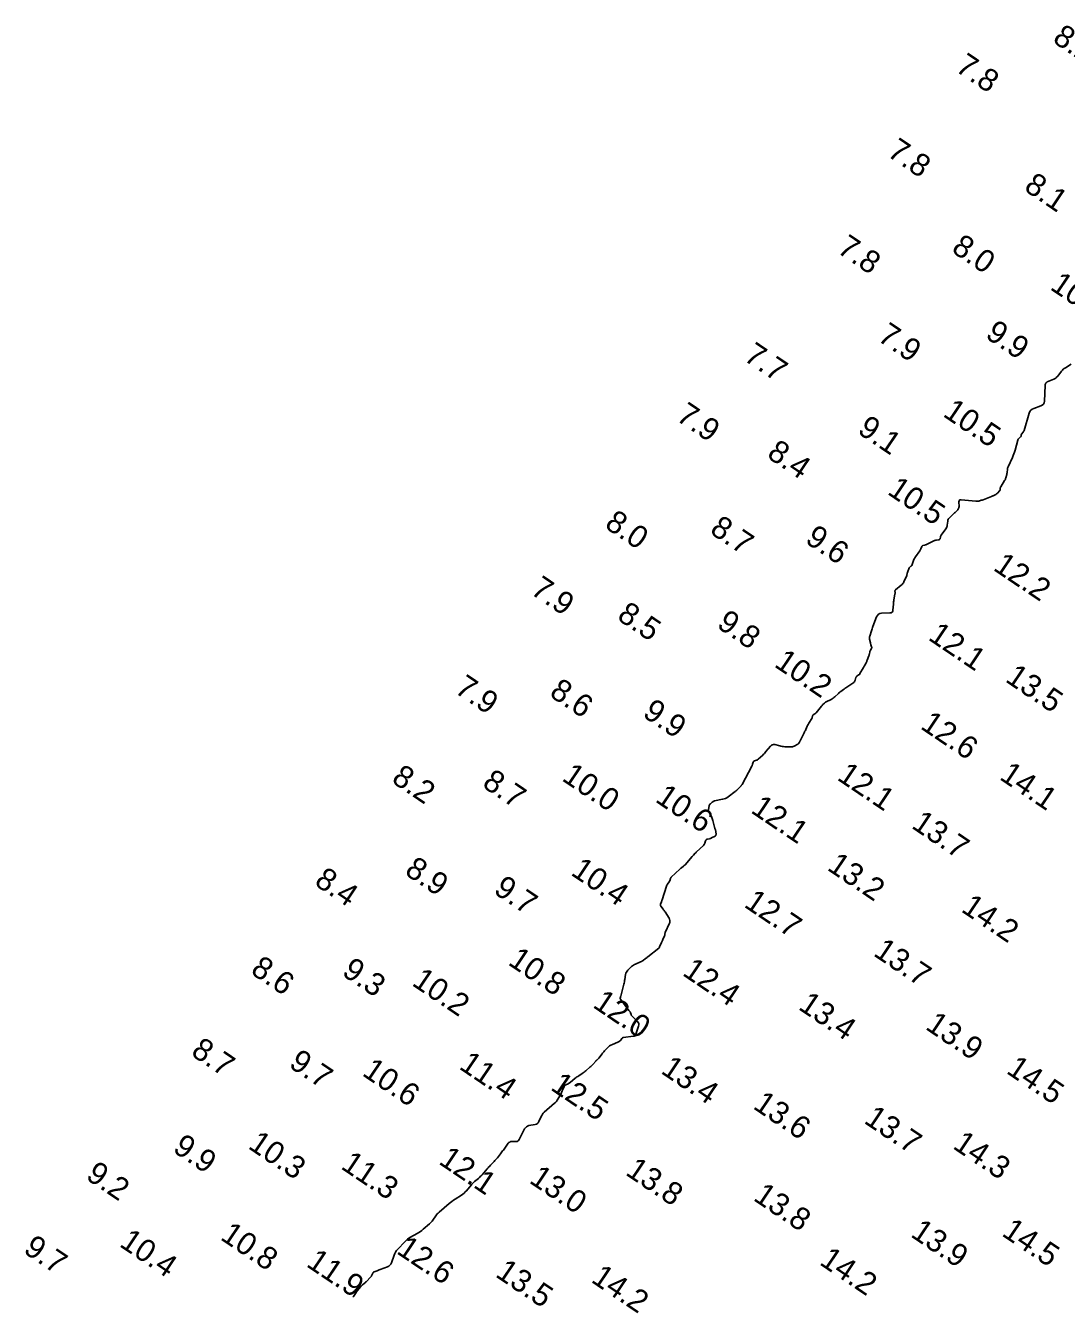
# Model space of a CAD drawing. Extents: x 815352 to 820877, y 582403 to 597439.
# Drawn here: x 817202.5 to 817433.7, y 585234.6 to 585516.9 of the extents above; entities that cross this region are included whole.
import ezdxf

# ---------------------------------------------------------------- set-up
doc = ezdxf.new("R2010")
doc.units = 0
doc.layers.add('V-CONT-EL12', color=7, linetype='Continuous')
doc.layers.add('V-TOPO-SOUN', color=7, linetype='Continuous')

msp = doc.modelspace()

# ---------------------------------------------------------------- linework, layer by layer
at = {"layer": 'V-CONT-EL12'}
msp.add_lwpolyline([(817275.21, 585234.49), (817275.33, 585234.65), (817275.79, 585235.3), (817275.91, 585235.47), (817276.03, 585235.63), (817276.15, 585235.78), (817276.27, 585235.94), (817276.98, 585236.82), (817277.07, 585236.92), (817277.16, 585237.01), (817277.25, 585237.1), (817277.35, 585237.19), (817277.75, 585237.53), (817277.85, 585237.61), (817277.95, 585237.7), (817278.05, 585237.79), (817278.14, 585237.88), (817279.18, 585238.95), (817279.26, 585239.04), (817279.33, 585239.13), (817279.38, 585239.23), (817279.43, 585239.34), (817279.61, 585239.77), (817279.66, 585239.87), (817279.73, 585239.96), (817279.81, 585240.02), (817279.92, 585240.07), (817280.63, 585240.35), (817280.78, 585240.41), (817280.93, 585240.47), (817281.09, 585240.52), (817281.24, 585240.58), (817282.88, 585241.22), (817283.18, 585241.37), (817283.43, 585241.57), (817283.62, 585241.82), (817283.77, 585242.12), (817284.36, 585243.76), (817284.52, 585244.13), (817284.71, 585244.48), (817284.93, 585244.81), (817285.19, 585245.11), (817286.73, 585246.76), (817287.02, 585247.05), (817287.34, 585247.32), (817287.67, 585247.56), (817288.03, 585247.78), (817289.51, 585248.61), (817289.86, 585248.82), (817290.2, 585249.04), (817290.52, 585249.28), (817290.83, 585249.54), (817292.24, 585250.77), (817292.44, 585250.96), (817292.63, 585251.16), (817292.81, 585251.37), (817292.98, 585251.6), (817293.61, 585252.52), (817293.78, 585252.74), (817293.96, 585252.96), (817294.15, 585253.16), (817294.36, 585253.34), (817296.59, 585255.24), (817296.9, 585255.5), (817297.23, 585255.75), (817297.56, 585255.99), (817297.9, 585256.21), (817299.36, 585257.15), (817299.65, 585257.35), (817299.93, 585257.58), (817300.19, 585257.83), (817300.43, 585258.1), (817301.46, 585259.36), (817301.65, 585259.57), (817301.84, 585259.77), (817302.04, 585259.96), (817302.25, 585260.15), (817303.11, 585260.86), (817303.32, 585261.05), (817303.52, 585261.24), (817303.72, 585261.44), (817303.9, 585261.64), (817305.04, 585262.97), (817305.23, 585263.18), (817305.42, 585263.39), (817305.61, 585263.59), (817305.8, 585263.8), (817306.59, 585264.61), (817306.78, 585264.81), (817306.96, 585265.01), (817307.14, 585265.22), (817307.31, 585265.43), (817307.98, 585266.29), (817308.15, 585266.5), (817308.31, 585266.72), (817308.47, 585266.94), (817308.64, 585267.15), (817309.72, 585268.64), (817309.88, 585268.81), (817310.06, 585268.93), (817310.26, 585269.01), (817310.49, 585269.03), (817311.46, 585269.04), (817311.68, 585269.07), (817311.87, 585269.15), (817312.03, 585269.29), (817312.16, 585269.48), (817313.35, 585271.84), (817313.52, 585272.11), (817313.74, 585272.32), (817314, 585272.47), (817314.31, 585272.56), (817315.7, 585272.81), (817315.98, 585272.89), (817316.21, 585273.03), (817316.4, 585273.22), (817316.54, 585273.47), (817317.02, 585274.58), (817317.15, 585274.84), (817317.31, 585275.09), (817317.5, 585275.32), (817317.72, 585275.53), (817320.01, 585277.52), (817320.23, 585277.73), (817320.43, 585277.95), (817320.6, 585278.2), (817320.76, 585278.46), (817321.44, 585279.74), (817321.53, 585279.91), (817321.61, 585280.08), (817321.7, 585280.26), (817321.78, 585280.43), (817322.15, 585281.25), (817322.22, 585281.37), (817322.3, 585281.47), (817322.4, 585281.55), (817322.51, 585281.62), (817323.01, 585281.85), (817323.13, 585281.91), (817323.25, 585281.98), (817323.36, 585282.06), (817323.47, 585282.14), (817324.62, 585283.08), (817324.8, 585283.23), (817324.99, 585283.37), (817325.18, 585283.51), (817325.38, 585283.64), (817326.17, 585284.16), (817326.36, 585284.29), (817326.55, 585284.43), (817326.74, 585284.57), (817326.92, 585284.72), (817327.92, 585285.6), (817328.06, 585285.73), (817328.21, 585285.86), (817328.34, 585286), (817328.48, 585286.15), (817329.16, 585286.91), (817329.21, 585286.96), (817329.27, 585287.02), (817329.32, 585287.07), (817329.38, 585287.12), (817329.62, 585287.32), (817329.68, 585287.37), (817329.73, 585287.42), (817329.79, 585287.48), (817329.83, 585287.54), (817330.55, 585288.48), (817330.69, 585288.65), (817330.83, 585288.82), (817330.98, 585288.99), (817331.13, 585289.15), (817332.17, 585290.2), (817332.24, 585290.27), (817332.33, 585290.33), (817332.41, 585290.39), (817332.5, 585290.43), (817332.88, 585290.6), (817332.98, 585290.64), (817333.07, 585290.69), (817333.17, 585290.73), (817333.26, 585290.77), (817334.35, 585291.27), (817334.45, 585291.32), (817334.55, 585291.39), (817334.63, 585291.47), (817334.7, 585291.55), (817334.97, 585291.93), (817335.04, 585292.02), (817335.13, 585292.08), (817335.23, 585292.13), (817335.34, 585292.15), (817337.5, 585292.43), (817337.71, 585292.46), (817337.92, 585292.5), (817338.13, 585292.56), (817338.34, 585292.63), (817338.17, 585292.59), (817338.07, 585292.62), (817338.03, 585292.72), (817338.07, 585292.89), (817338.67, 585294.67), (817338.73, 585294.97), (817338.71, 585295.24), (817338.6, 585295.49), (817338.42, 585295.73), (817337.16, 585296.96), (817337.1, 585297.02), (817337.05, 585297.09), (817337.02, 585297.17), (817336.99, 585297.25), (817336.89, 585297.65), (817336.87, 585297.7), (817336.85, 585297.75), (817336.82, 585297.79), (817336.79, 585297.84), (817336.64, 585298), (817336.61, 585298.04), (817336.57, 585298.08), (817336.54, 585298.12), (817336.51, 585298.17), (817334.62, 585300.69), (817334.59, 585300.73), (817334.58, 585300.78), (817334.57, 585300.84), (817334.58, 585300.89), (817334.65, 585301.11), (817334.66, 585301.17), (817334.68, 585301.23), (817334.69, 585301.28), (817334.71, 585301.34), (817335.38, 585303.96), (817335.45, 585304.23), (817335.51, 585304.5), (817335.56, 585304.77), (817335.61, 585305.05), (817335.79, 585306.15), (817335.86, 585306.41), (817335.96, 585306.66), (817336.1, 585306.88), (817336.28, 585307.08), (817337.1, 585307.88), (817337.3, 585308.05), (817337.51, 585308.2), (817337.73, 585308.33), (817337.96, 585308.44), (817339.12, 585308.91), (817339.27, 585308.98), (817339.41, 585309.06), (817339.55, 585309.15), (817339.69, 585309.24), (817340.21, 585309.65), (817340.35, 585309.75), (817340.48, 585309.85), (817340.61, 585309.95), (817340.74, 585310.06), (817343.19, 585312), (817343.21, 585312.02), (817343.23, 585312.04), (817343.24, 585312.06), (817343.26, 585312.09), (817343.3, 585312.2), (817343.31, 585312.22), (817343.32, 585312.25), (817343.33, 585312.27), (817343.34, 585312.3), (817343.75, 585313.22), (817343.82, 585313.38), (817343.9, 585313.54), (817343.97, 585313.71), (817344.04, 585313.87), (817344.42, 585314.71), (817344.45, 585314.77), (817344.47, 585314.83), (817344.48, 585314.9), (817344.5, 585314.96), (817344.53, 585315.22), (817344.54, 585315.29), (817344.56, 585315.35), (817344.58, 585315.42), (817344.6, 585315.48), (817345.54, 585317.53), (817345.56, 585317.58), (817345.58, 585317.63), (817345.59, 585317.67), (817345.59, 585317.72), (817345.61, 585317.92), (817345.61, 585317.98), (817345.61, 585318.03), (817345.6, 585318.07), (817345.6, 585318.12), (817345.56, 585318.39), (817345.54, 585318.44), (817345.53, 585318.5), (817345.5, 585318.56), (817345.47, 585318.61), (817344.55, 585320.04), (817344.45, 585320.19), (817344.35, 585320.34), (817344.24, 585320.49), (817344.13, 585320.64), (817343.62, 585321.31), (817343.56, 585321.41), (817343.53, 585321.52), (817343.53, 585321.63), (817343.55, 585321.75), (817343.73, 585322.24), (817343.77, 585322.36), (817343.81, 585322.48), (817343.86, 585322.6), (817343.89, 585322.72), (817344.84, 585325.74), (817344.88, 585325.86), (817344.94, 585325.97), (817345, 585326.08), (817345.07, 585326.18), (817345.5, 585326.75), (817345.51, 585326.77), (817345.52, 585326.78), (817345.53, 585326.8), (817345.53, 585326.82), (817345.56, 585326.89), (817345.56, 585326.9), (817345.57, 585326.92), (817345.58, 585326.94), (817345.58, 585326.96), (817345.75, 585327.44), (817345.78, 585327.53), (817345.83, 585327.61), (817345.88, 585327.68), (817345.94, 585327.75), (817347.8, 585329.52), (817347.89, 585329.6), (817347.99, 585329.69), (817348.09, 585329.77), (817348.2, 585329.85), (817348.62, 585330.16), (817348.73, 585330.24), (817348.83, 585330.33), (817348.92, 585330.42), (817349.01, 585330.52), (817350.55, 585332.31), (817350.63, 585332.4), (817350.71, 585332.49), (817350.78, 585332.57), (817350.86, 585332.66), (817351.19, 585333.02), (817351.27, 585333.1), (817351.35, 585333.19), (817351.43, 585333.27), (817351.52, 585333.35), (817353.1, 585334.82), (817353.19, 585334.92), (817353.27, 585335.03), (817353.34, 585335.15), (817353.38, 585335.28), (817353.55, 585335.83), (817353.59, 585335.95), (817353.67, 585336.04), (817353.76, 585336.11), (817353.88, 585336.16), (817354.39, 585336.29), (817354.52, 585336.33), (817354.65, 585336.37), (817354.77, 585336.42), (817354.89, 585336.48), (817355.65, 585336.87), (817355.75, 585336.94), (817355.82, 585337.03), (817355.86, 585337.14), (817355.87, 585337.26), (817355.82, 585337.89), (817355.81, 585337.98), (817355.8, 585338.06), (817355.78, 585338.15), (817355.75, 585338.23), (817355.63, 585338.56), (817355.6, 585338.64), (817355.58, 585338.72), (817355.55, 585338.8), (817355.53, 585338.89), (817355.18, 585340.34), (817355.11, 585340.56), (817355.04, 585340.78), (817354.95, 585340.99), (817354.84, 585341.19), (817354.34, 585342.09), (817354.27, 585342.25), (817354.22, 585342.42), (817354.21, 585342.59), (817354.22, 585342.77), (817354.35, 585343.56), (817354.38, 585343.7), (817354.44, 585343.82), (817354.51, 585343.93), (817354.61, 585344.04), (817355.03, 585344.42), (817355.14, 585344.51), (817355.26, 585344.58), (817355.39, 585344.63), (817355.53, 585344.67), (817357.32, 585345.04), (817357.65, 585345.12), (817357.96, 585345.24), (817358.26, 585345.39), (817358.54, 585345.58), (817360.13, 585346.76), (817360.16, 585346.78), (817360.18, 585346.8), (817360.2, 585346.82), (817360.23, 585346.84), (817360.35, 585346.97), (817360.36, 585346.97), (817360.36, 585346.98), (817360.37, 585346.98), (817360.38, 585346.98), (817360.41, 585346.99), (817360.41, 585346.99), (817360.42, 585347), (817360.43, 585347), (817360.43, 585347), (817361.42, 585348.06), (817361.44, 585348.08), (817361.47, 585348.1), (817361.49, 585348.13), (817361.51, 585348.15), (817361.59, 585348.24), (817361.61, 585348.27), (817361.63, 585348.29), (817361.65, 585348.32), (817361.66, 585348.34), (817363.83, 585352.41), (817363.88, 585352.51), (817363.92, 585352.62), (817363.96, 585352.72), (817363.99, 585352.83), (817364.11, 585353.27), (817364.14, 585353.37), (817364.2, 585353.45), (817364.28, 585353.52), (817364.38, 585353.56), (817364.84, 585353.72), (817364.95, 585353.77), (817365.05, 585353.82), (817365.15, 585353.89), (817365.24, 585353.97), (817366.24, 585354.88), (817366.43, 585355.06), (817366.62, 585355.25), (817366.79, 585355.45), (817366.97, 585355.65), (817367.99, 585356.88), (817368.19, 585357.06), (817368.41, 585357.17), (817368.65, 585357.21), (817368.91, 585357.18), (817370.01, 585356.89), (817370.29, 585356.82), (817370.57, 585356.77), (817370.85, 585356.74), (817371.14, 585356.73), (817372.48, 585356.69), (817372.67, 585356.7), (817372.85, 585356.73), (817373.02, 585356.78), (817373.19, 585356.86), (817374.04, 585357.31), (817374.1, 585357.35), (817374.16, 585357.4), (817374.21, 585357.45), (817374.25, 585357.51), (817374.39, 585357.77), (817374.43, 585357.84), (817374.47, 585357.9), (817374.5, 585357.97), (817374.54, 585358.03), (817375.45, 585359.82), (817375.54, 585360), (817375.63, 585360.18), (817375.71, 585360.36), (817375.8, 585360.54), (817376.13, 585361.28), (817376.21, 585361.46), (817376.31, 585361.64), (817376.41, 585361.81), (817376.51, 585361.98), (817377.14, 585362.96), (817377.17, 585363.02), (817377.2, 585363.09), (817377.23, 585363.16), (817377.25, 585363.24), (817377.3, 585363.55), (817377.32, 585363.62), (817377.36, 585363.68), (817377.4, 585363.74), (817377.46, 585363.78), (817377.81, 585364.01), (817377.89, 585364.07), (817377.96, 585364.13), (817378.03, 585364.2), (817378.1, 585364.27), (817379.29, 585365.73), (817379.36, 585365.82), (817379.44, 585365.91), (817379.52, 585365.99), (817379.6, 585366.08), (817379.93, 585366.41), (817380.01, 585366.49), (817380.11, 585366.56), (817380.2, 585366.63), (817380.3, 585366.68), (817381.46, 585367.23), (817381.67, 585367.35), (817381.88, 585367.48), (817382.07, 585367.62), (817382.25, 585367.78), (817383.05, 585368.56), (817383.18, 585368.68), (817383.31, 585368.79), (817383.45, 585368.9), (817383.59, 585369), (817384.16, 585369.4), (817384.3, 585369.5), (817384.44, 585369.6), (817384.59, 585369.7), (817384.73, 585369.8), (817386.48, 585371.02), (817386.58, 585371.11), (817386.67, 585371.22), (817386.73, 585371.33), (817386.78, 585371.47), (817386.92, 585372.09), (817386.96, 585372.19), (817387.01, 585372.28), (817387.08, 585372.35), (817387.16, 585372.42), (817387.54, 585372.66), (817387.63, 585372.72), (817387.71, 585372.79), (817387.78, 585372.88), (817387.84, 585372.97), (817388.61, 585374.31), (817388.68, 585374.45), (817388.76, 585374.58), (817388.83, 585374.71), (817388.9, 585374.85), (817389.2, 585375.39), (817389.27, 585375.52), (817389.33, 585375.66), (817389.4, 585375.8), (817389.45, 585375.94), (817389.81, 585376.88), (817389.85, 585376.98), (817389.89, 585377.09), (817389.91, 585377.2), (817389.94, 585377.32), (817390.02, 585377.79), (817390.05, 585377.89), (817390.08, 585377.99), (817390.12, 585378.08), (817390.16, 585378.17), (817390.37, 585378.53), (817390.42, 585378.62), (817390.44, 585378.71), (817390.44, 585378.8), (817390.42, 585378.9), (817390.28, 585379.36), (817390.24, 585379.47), (817390.21, 585379.58), (817390.19, 585379.69), (817390.16, 585379.8), (817389.98, 585380.61), (817389.96, 585380.79), (817389.95, 585380.96), (817389.97, 585381.13), (817390.01, 585381.3), (817390.37, 585382.45), (817390.45, 585382.7), (817390.53, 585382.94), (817390.62, 585383.18), (817390.71, 585383.43), (817391.53, 585385.54), (817391.71, 585385.88), (817391.96, 585386.13), (817392.27, 585386.28), (817392.65, 585386.35), (817394.51, 585386.43), (817394.78, 585386.48), (817394.98, 585386.6), (817395.11, 585386.8), (817395.16, 585387.06), (817395.27, 585388.39), (817395.29, 585388.63), (817395.32, 585388.87), (817395.35, 585389.11), (817395.39, 585389.34), (817395.61, 585390.59), (817395.62, 585390.68), (817395.63, 585390.77), (817395.63, 585390.86), (817395.63, 585390.95), (817395.62, 585391.31), (817395.63, 585391.39), (817395.65, 585391.47), (817395.7, 585391.54), (817395.76, 585391.6), (817397.01, 585392.6), (817397.19, 585392.77), (817397.35, 585392.95), (817397.49, 585393.15), (817397.61, 585393.36), (817398.2, 585394.57), (817398.23, 585394.64), (817398.25, 585394.71), (817398.27, 585394.78), (817398.28, 585394.86), (817398.32, 585395.16), (817398.33, 585395.23), (817398.34, 585395.3), (817398.36, 585395.38), (817398.39, 585395.45), (817398.78, 585396.43), (817398.81, 585396.5), (817398.85, 585396.55), (817398.89, 585396.6), (817398.94, 585396.64), (817399.17, 585396.8), (817399.23, 585396.85), (817399.27, 585396.89), (817399.31, 585396.95), (817399.34, 585397.01), (817399.76, 585398.1), (817399.84, 585398.3), (817399.94, 585398.5), (817400.04, 585398.69), (817400.16, 585398.87), (817401.13, 585400.25), (817401.2, 585400.35), (817401.26, 585400.45), (817401.31, 585400.56), (817401.36, 585400.67), (817401.58, 585401.18), (817401.62, 585401.25), (817401.67, 585401.31), (817401.73, 585401.35), (817401.81, 585401.38), (817402.14, 585401.48), (817402.23, 585401.51), (817402.31, 585401.54), (817402.39, 585401.57), (817402.47, 585401.6), (817404.42, 585402.49), (817404.53, 585402.54), (817404.64, 585402.58), (817404.76, 585402.61), (817404.87, 585402.63), (817405.38, 585402.7), (817405.47, 585402.72), (817405.54, 585402.77), (817405.6, 585402.84), (817405.63, 585402.93), (817405.72, 585403.34), (817405.75, 585403.44), (817405.79, 585403.54), (817405.83, 585403.63), (817405.89, 585403.72), (817406.93, 585405.14), (817407.05, 585405.33), (817407.14, 585405.53), (817407.21, 585405.73), (817407.24, 585405.95), (817407.34, 585406.85), (817407.37, 585407.07), (817407.45, 585407.26), (817407.56, 585407.44), (817407.71, 585407.59), (817408.38, 585408.21), (817408.54, 585408.35), (817408.69, 585408.49), (817408.83, 585408.64), (817408.98, 585408.78), (817409.56, 585409.37), (817409.68, 585409.53), (817409.77, 585409.7), (817409.83, 585409.88), (817409.84, 585410.08), (817409.83, 585411.14), (817409.86, 585411.35), (817409.95, 585411.5), (817410.1, 585411.57), (817410.31, 585411.58), (817413.56, 585411.25), (817413.62, 585411.25), (817413.67, 585411.24), (817413.73, 585411.24), (817413.78, 585411.24), (817414.01, 585411.25), (817414.06, 585411.25), (817414.12, 585411.26), (817414.17, 585411.27), (817414.23, 585411.28), (817414.79, 585411.45), (817414.91, 585411.48), (817415.02, 585411.52), (817415.13, 585411.55), (817415.24, 585411.59), (817417.07, 585412.31), (817417.19, 585412.36), (817417.31, 585412.41), (817417.42, 585412.46), (817417.54, 585412.52), (817417.99, 585412.76), (817418.1, 585412.82), (817418.2, 585412.89), (817418.29, 585412.97), (817418.38, 585413.06), (817418.87, 585413.61), (817418.91, 585413.67), (817418.95, 585413.73), (817418.97, 585413.8), (817418.98, 585413.87), (817419, 585414.17), (817419.01, 585414.25), (817419.03, 585414.32), (817419.05, 585414.38), (817419.09, 585414.45), (817419.97, 585415.83), (817420.06, 585415.98), (817420.13, 585416.13), (817420.19, 585416.29), (817420.24, 585416.45), (817420.43, 585417.15), (817420.47, 585417.29), (817420.49, 585417.43), (817420.52, 585417.58), (817420.53, 585417.72), (817420.58, 585418.31), (817420.59, 585418.45), (817420.63, 585418.59), (817420.67, 585418.73), (817420.72, 585418.87), (817421.72, 585420.98), (817421.89, 585421.37), (817422.04, 585421.76), (817422.18, 585422.16), (817422.3, 585422.57), (817422.89, 585424.78), (817422.93, 585424.9), (817422.98, 585425), (817423.05, 585425.1), (817423.13, 585425.19), (817423.59, 585425.62), (817423.63, 585425.65), (817423.65, 585425.69), (817423.67, 585425.74), (817423.67, 585425.79), (817423.67, 585425.99), (817423.67, 585426.04), (817423.69, 585426.09), (817423.71, 585426.13), (817423.73, 585426.17), (817424.09, 585426.61), (817424.15, 585426.7), (817424.21, 585426.79), (817424.25, 585426.89), (817424.29, 585426.99), (817425.42, 585430.83), (817425.57, 585431.19), (817425.79, 585431.49), (817426.08, 585431.72), (817426.43, 585431.88), (817428, 585432.4), (817428.34, 585432.56), (817428.59, 585432.8), (817428.75, 585433.11), (817428.81, 585433.48), (817428.94, 585436.92), (817428.95, 585436.98), (817428.96, 585437.03), (817428.97, 585437.09), (817429, 585437.15), (817429.14, 585437.46), (817429.15, 585437.47), (817429.15, 585437.47), (817429.15, 585437.48), (817429.15, 585437.49), (817429.15, 585437.52), (817429.15, 585437.52), (817429.15, 585437.53), (817429.16, 585437.54), (817429.16, 585437.54), (817429.32, 585437.68), (817429.35, 585437.7), (817429.38, 585437.72), (817429.41, 585437.74), (817429.44, 585437.75), (817430.92, 585438.39), (817431.16, 585438.51), (817431.39, 585438.67), (817431.59, 585438.85), (817431.77, 585439.05), (817432.59, 585440.12), (817432.79, 585440.34), (817432.99, 585440.55), (817433.22, 585440.73), (817433.46, 585440.9), (817434.72, 585441.68)], dxfattribs=at)

# ---------------------------------------------------------------- texts
at = {"layer": 'V-TOPO-SOUN'}
for s, p in [('8.2', (817430.38, 585513.38)), ('7.8', (817408.79, 585506.95)), ('7.8', (817393.63, 585488.09)), ('8.1', (817424.03, 585480.45)), ('7.8', (817382.51, 585466.63)), ('8.0', (817407.93, 585466.77)), ('10.8 ', (817429.84, 585458.44)), ('7.9', (817391.5, 585447.11)), ('9.9', (817415.45, 585447.7)), ('7.7', (817361.77, 585442.71)), ('7.9', (817346.78, 585429.39)), ('10.5 ', (817406.05, 585430.26)), ('9.1', (817387.05, 585426.52)), ('8.4', (817366.93, 585421.13)), ('10.5 ', (817393.71, 585412.97)), ('8.0', (817330.9, 585405.52)), ('8.7', (817354.26, 585404.29)), ('9.6', (817375.42, 585402.2)), ('12.2 ', (817417.2, 585396.1)), ('7.9', (817314.43, 585390.84)), ('8.5', (817333.65, 585385.14)), ('9.8', (817355.8, 585383.36)), ('12.1 ', (817402.76, 585380.63)), ('10.2 ', (817368.58, 585374.65)), ('13.5 ', (817419.89, 585371.33)), ('7.9', (817297.57, 585368.89)), ('8.6', (817318.63, 585368.11)), ('9.9', (817339.33, 585363.58)), ('12.6 ', (817401.03, 585360.9)), ('8.2', (817283.56, 585348.98)), ('8.7', (817303.7, 585347.96)), ('10.0 ', (817321.41, 585349.36)), ('12.1 ', (817382.52, 585349.53)), ('14.1 ', (817418.61, 585349.63)), ('10.6 ', (817342.14, 585344.66)), ('12.1 ', (817363.36, 585342.24)), ('13.7 ', (817399.06, 585338.82)), ('8.9', (817286.48, 585328.54)), ('10.4 ', (817323.41, 585328.39)), ('13.2 ', (817380.33, 585329.5)), ('8.4', (817266.43, 585326.18)), ('9.7', (817306.23, 585324.34)), ('12.7 ', (817361.86, 585321.3)), ('14.2 ', (817410.09, 585320.25)), ('10.8 ', (817309.46, 585308.47)), ('13.7 ', (817390.6, 585310.47)), ('8.6', (817252.26, 585306.5)), ('9.3', (817272.54, 585306.13)), ('12.4 ', (817348.18, 585306.11)), ('10.2 ', (817288.1, 585303.88)), ('12.0 ', (817328.27, 585299)), ('13.4 ', (817373.93, 585298.56)), ('13.9 ', (817402.15, 585294.14)), ('8.7', (817239.01, 585288.35)), ('9.7', (817260.76, 585285.73)), ('10.6 ', (817277.05, 585283.86)), ('11.4 ', (817298.57, 585285.34)), ('13.4 ', (817343.39, 585284.36)), ('14.5 ', (817420.12, 585284.36)), ('12.5 ', (817318.88, 585280.68)), ('13.6 ', (817363.86, 585276.51)), ('13.7 ', (817388.5, 585273.3)), ('9.9', (817234.97, 585266.93)), ('10.3 ', (817251.72, 585267.66)), ('14.3 ', (817408.22, 585267.66)), ('11.3 ', (817272.32, 585263.16)), ('12.1 ', (817294.04, 585264.23)), ('9.2', (817215.65, 585260.86)), ('13.0 ', (817314.16, 585260.03)), ('13.8 ', (817335.54, 585261.79)), ('13.8 ', (817363.92, 585256.14)), ('10.4 ', (817223.14, 585245.91)), ('10.8 ', (817245.55, 585247.42)), ('13.9 ', (817398.86, 585248.07)), ('14.5 ', (817419.11, 585248.27)), ('9.7', (817201.8, 585244.49)), ('12.6 ', (817284.69, 585244.33)), ('11.9 ', (817264.65, 585241.45)), ('14.2 ', (817378.62, 585241.87)), ('13.5 ', (817306.64, 585239.18)), ('14.2 ', (817327.9, 585237.97))]:
    msp.add_text(s, height=5, rotation=326, dxfattribs=at).set_placement(p)

doc.saveas('drawing.dxf')
